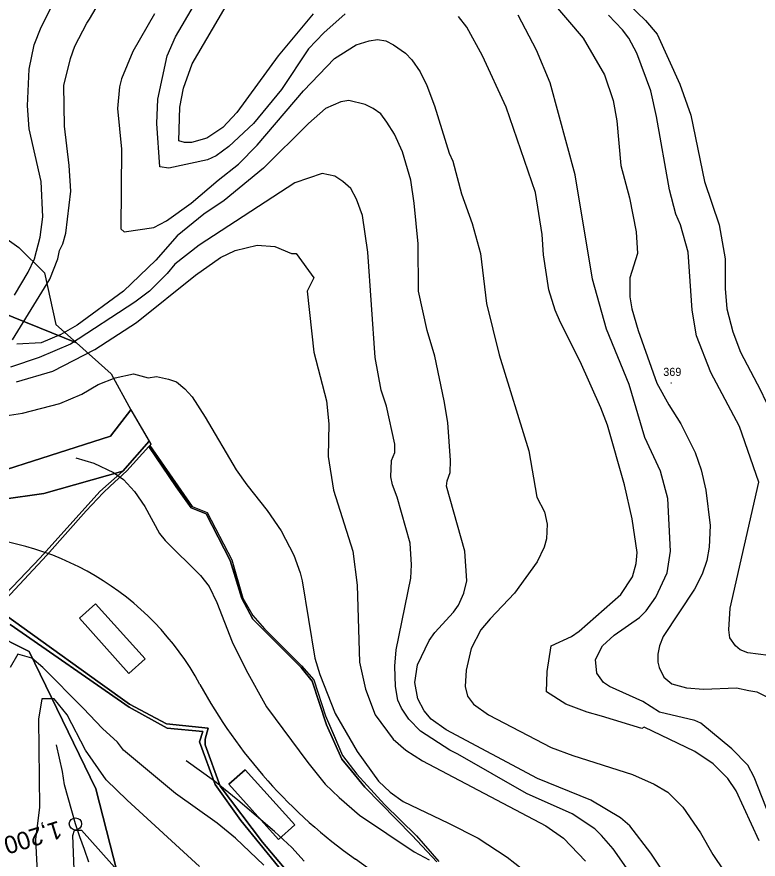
# Model space of a CAD drawing. Extents: x -510989 to -501240, y -1184665 to -1176098.
# Drawn here: x -504315 to -503767, y -1179564 to -1178941 of the extents above; entities that cross this region are included whole.
import ezdxf

# ---------------------------------------------------------------- set-up
doc = ezdxf.new("R2010")
doc.units = 0
for name, color, linetype in [('lesni_pozemek', 7, 'Continuous'), ('NAVRH_rozvodnice', 7, 'Continuous'), ('ostatni_plocha_x_ostatni_komunikace', 7, 'Continuous'), ('ostatni_plocha_x_sportoviste_a_rekr_plocha', 7, 'Continuous'), ('popis', 7, 'Continuous'), ('STAV_povodi', 7, 'Continuous'), ('trasovani_toku', 7, 'Continuous'), ('vrstevnice_01', 7, 'Continuous'), ('vrstevnice_02', 7, 'Continuous'), ('vrstevnice_03', 7, 'Continuous'), ('vrstevnice_05', 7, 'Continuous'), ('zastavena_plocha_a_nadvori', 7, 'Continuous')]:
    doc.layers.add(name, color=color, linetype=linetype)

msp = doc.modelspace()

# ---------------------------------------------------------------- linework, layer by layer
at = {"layer": 'lesni_pozemek'}
for points in [[(-504439.12, -1178934.21), (-504434.12, -1178939.08), (-504421.85, -1178944.45), (-504403.18, -1178964.76), (-504384.42, -1178968.41), (-504368.17, -1178997.32), (-504363.76, -1179048.06), (-504336.67, -1179095.02), (-504313, -1179111.77), (-504294.07, -1179130.31), (-504285.83, -1179168.48), (-504270.62, -1179182.1), (-504409.76, -1179125.75), (-504407.77, -1179114.72), (-504409.36, -1179098.39), (-504413.61, -1179076.89), (-504413.41, -1179048.55), (-504430.1, -1178983.95)], [(-504331.32, -1179291.16), (-504326.01, -1179297.93), (-504294.56, -1179293.42), (-504236.33, -1179276.97), (-504253.19, -1179291.84), (-504297.3, -1179340.9), (-504328.38, -1179373.29), (-504354.37, -1179345), (-504364.86, -1179341.41), (-504385.56, -1179365.71), (-504400.69, -1179352.3), (-504349.77, -1179290.1)], [(-504268.39, -1179385.54), (-504231.76, -1179426.32), (-504219.83, -1179415.58), (-504256.46, -1179374.8)], [(-504334.07, -1179395.83), (-504305.43, -1179410.01), (-504256.16, -1179511.51), (-504232.56, -1179603.94), (-504216.84, -1179620.32), (-504196.17, -1179733.7), (-504202.43, -1179732.5), (-504251.04, -1179720.12), (-504284.06, -1179710.94), (-504345.14, -1179694.82), (-504407.8, -1179678.17), (-504473.33, -1179661.12), (-504497.07, -1179654.88), (-504499.77, -1179633.05), (-504505.35, -1179576.18), (-504505.09, -1179568.85), (-504503.44, -1179559.51), (-504485.83, -1179557.06), (-504480.32, -1179531.86), (-504480.44, -1179498), (-504389.45, -1179430.95), (-504365.5, -1179408.04)], [(-504157.99, -1179508.14), (-504121.29, -1179548.98), (-504109.27, -1179538.26), (-504145.96, -1179497.43)]]:
    msp.add_lwpolyline(points, close=True, dxfattribs=at)
for points in [[(-504334.88, -1179279.55), (-504245.3, -1179251.04), (-504230.32, -1179231.56), (-504216.93, -1179254.81), (-504236.33, -1179276.97), (-504294.56, -1179293.42), (-504326.01, -1179297.93)], [(-504099.8, -1179590.68), (-504133.15, -1179550.96), (-504164.37, -1179509.66), (-504175.51, -1179478.97), (-504175.58, -1179474.8), (-504173.18, -1179466.64), (-504204.09, -1179463.65), (-504231.48, -1179448.99), (-504253.15, -1179433.42), (-504302.95, -1179397.6), (-504329.55, -1179378.49), (-504292.39, -1179338.89), (-504263.32, -1179306.31), (-504250.81, -1179292.8), (-504245.58, -1179288.04), (-504233.25, -1179276.7), (-504217.08, -1179258.62), (-504196.94, -1179288.57), (-504185.85, -1179303.89), (-504174.66, -1179308.44), (-504157.03, -1179342.97), (-504148.4, -1179370.97), (-504140.26, -1179386.12), (-504104.59, -1179421.97), (-504096.45, -1179432.03), (-504086.02, -1179464.36), (-504074.5, -1179489.67), (-504067.37, -1179498.22), (-504057.6, -1179510.39), (-504022.7, -1179546), (-504004.53, -1179565.53)], [(-504319.49, -1179390.1), (-504231.72, -1179451.26), (-504203.68, -1179466.78), (-504177.31, -1179469.1), (-504179.58, -1179476.97), (-504168.11, -1179508.43), (-504149.09, -1179534.89), (-504106.99, -1179586.73)], [(-504232.56, -1179603.94), (-504256.16, -1179511.51), (-504305.43, -1179410.01), (-504334.07, -1179395.83)]]:
    msp.add_lwpolyline(points, dxfattribs=at)
at = {"layer": 'NAVRH_rozvodnice'}
for centre, radius, start, end in [((-504363.46, -1179534.63), 209.63, 28.56311, 90.17133), ((-503844.3, -1179252.01), 381.47, 208.56311, 234.74526), ((-504311.76, -1179913.33), 428.39, 31.26527, 54.74526)]:
    msp.add_arc(centre, radius, start, end, dxfattribs=at)
at = {"layer": 'ostatni_plocha_x_ostatni_komunikace'}
msp.add_lwpolyline([(-504215.72, -1179256.91), (-504216.45, -1179257.92), (-504217.08, -1179258.62), (-504233.25, -1179276.7), (-504245.58, -1179288.04), (-504250.81, -1179292.8), (-504263.32, -1179306.31), (-504292.39, -1179338.89), (-504329.55, -1179378.49), (-504331.6, -1179377.02), (-504328.38, -1179373.29), (-504297.3, -1179340.9), (-504253.19, -1179291.84), (-504236.33, -1179276.97), (-504216.93, -1179254.81)], close=True, dxfattribs=at)
for points in [[(-504004.53, -1179565.53), (-504022.7, -1179546), (-504057.6, -1179510.39), (-504067.37, -1179498.22), (-504074.5, -1179489.67), (-504086.02, -1179464.36), (-504096.45, -1179432.03), (-504104.59, -1179421.97), (-504140.26, -1179386.12), (-504148.4, -1179370.97), (-504157.03, -1179342.97), (-504174.66, -1179308.44), (-504185.85, -1179303.89), (-504196.94, -1179288.57), (-504217.08, -1179258.62), (-504216.45, -1179257.92), (-504214.2, -1179261.1), (-504204.64, -1179275.57), (-504193.5, -1179292.03), (-504185.19, -1179303.08), (-504174.04, -1179307.46), (-504155.87, -1179342.37), (-504153.74, -1179350.07), (-504150.34, -1179362.14), (-504147.75, -1179370.76), (-504140.19, -1179383.51), (-504131.72, -1179393.49), (-504104.39, -1179420.63), (-504095.26, -1179431.03), (-504086.58, -1179457.65), (-504074.11, -1179487.04), (-504063.5, -1179500.71), (-504055.82, -1179509.04), (-504043.15, -1179523.11), (-504019.54, -1179546.32), (-504002.87, -1179565.2)], [(-504329.55, -1179378.49), (-504302.95, -1179397.6), (-504253.15, -1179433.42), (-504231.48, -1179448.99), (-504204.09, -1179463.65), (-504173.18, -1179466.64), (-504175.58, -1179474.8), (-504175.51, -1179478.97), (-504164.37, -1179509.66), (-504133.15, -1179550.96), (-504099.8, -1179590.68), (-504075.13, -1179615.29), (-504058.42, -1179628.4), (-504060.78, -1179630.03), (-504079.26, -1179615.26), (-504106.99, -1179586.73), (-504149.09, -1179534.89), (-504168.11, -1179508.43), (-504179.58, -1179476.97), (-504177.31, -1179469.1), (-504203.68, -1179466.78), (-504231.72, -1179451.26), (-504319.49, -1179390.1)]]:
    msp.add_lwpolyline(points, dxfattribs=at)
at = {"layer": 'ostatni_plocha_x_sportoviste_a_rekr_plocha'}
msp.add_lwpolyline([(-504409.76, -1179125.75), (-504270.62, -1179182.1), (-504245.04, -1179205.01), (-504230.32, -1179231.56), (-504245.3, -1179251.04), (-504334.88, -1179279.55), (-504356.61, -1179282.06), (-504380.71, -1179276.77), (-504397.43, -1179271.46), (-504420.74, -1179262.62), (-504436.96, -1179245.85), (-504446.47, -1179229.12), (-504457.15, -1179220.22), (-504465.3, -1179201.84)], close=True, dxfattribs=at)
at = {"layer": 'popis'}
msp.add_lwpolyline([(-504336.67, -1179095.02), (-504313, -1179111.77), (-504294.07, -1179130.31), (-504285.83, -1179168.48), (-504270.62, -1179182.1), (-504245.04, -1179205.01), (-504230.32, -1179231.56), (-504215.72, -1179256.91), (-504216.45, -1179257.92), (-504185.19, -1179303.08), (-504174.04, -1179307.46), (-504155.87, -1179342.37), (-504147.75, -1179370.76), (-504140.19, -1179383.51), (-504131.72, -1179393.49), (-504104.39, -1179420.63), (-504095.26, -1179431.03), (-504086.58, -1179457.65), (-504080.35, -1179472.34), (-504074.11, -1179487.04), (-504063.5, -1179500.71), (-504055.82, -1179509.04), (-504043.15, -1179523.11), (-504019.54, -1179546.32), (-504002.87, -1179565.2)], dxfattribs=at)
at = {"layer": 'STAV_povodi'}
for centre, radius, start, end in [((-504363.46, -1179534.63), 209.63, 28.56311, 90.17133), ((-503844.3, -1179252.01), 381.47, 208.56311, 234.74526), ((-504311.76, -1179913.33), 428.39, 31.26527, 54.74526)]:
    msp.add_arc(centre, radius, start, end, dxfattribs=at)
at = {"layer": 'trasovani_toku'}
for p, q in [((-504283.03, -1179488.94), (-504285.21, -1179479.18)), ((-504280.94, -1179498.72), (-504283.03, -1179488.94)), ((-504279.26, -1179508.58), (-504280.94, -1179498.72)), ((-504276.66, -1179518.23), (-504279.26, -1179508.58)), ((-504273.99, -1179527.87), (-504276.66, -1179518.23)), ((-504271.32, -1179537.51), (-504273.99, -1179527.87)), ((-504267.97, -1179546.93), (-504271.32, -1179537.51)), ((-504264.69, -1179556.38), (-504267.97, -1179546.93)), ((-504261.49, -1179565.85), (-504264.69, -1179556.38))]:
    msp.add_line(p, q, dxfattribs=at)
msp.add_circle((-504271.32, -1179537.51), 4.5, dxfattribs=at)
at = {"layer": 'vrstevnice_01'}
for points in [[(-504211.09, -1179020), (-504210.41, -1179002), (-504203.5, -1178970), (-504197.31, -1178956), (-504169.41, -1178908), (-504144.69, -1178854), (-504126.91, -1178807), (-504119.09, -1178771), (-504113.81, -1178737), (-504113.59, -1178725), (-504116.31, -1178702), (-504123.31, -1178678), (-504129.91, -1178664), (-504138.81, -1178649), (-504153.19, -1178630), (-504164.19, -1178617), (-504189.09, -1178593), (-504191.81, -1178589), (-504191.19, -1178582), (-504192.69, -1178580), (-504235.5, -1178553), (-504249.81, -1178545), (-504310.69, -1178528), (-504335.41, -1178516)], [(-504317.81, -1179180), (-504290.19, -1179135), (-504284.19, -1179120), (-504283.09, -1179114), (-504280.5, -1179109), (-504278.5, -1179101), (-504274.69, -1179070), (-504275.91, -1179051), (-504279.41, -1179022), (-504279.81, -1178992), (-504275, -1178972), (-504271.81, -1178963), (-504262.81, -1178946), (-504260.81, -1178943), (-504216.31, -1178867)], [(-503921, -1178928), (-503896.41, -1178957), (-503880.5, -1178984), (-503874.09, -1179003), (-503871.5, -1179018), (-503868.5, -1179051), (-503862.09, -1179075), (-503857.31, -1179100), (-503856.19, -1179116), (-503861.81, -1179134), (-503861.81, -1179148), (-503860.41, -1179157), (-503855.81, -1179173), (-503841.91, -1179212), (-503833.09, -1179228), (-503824.31, -1179242), (-503813.69, -1179263), (-503809.31, -1179276), (-503805.81, -1179291), (-503802.5, -1179317), (-503803.19, -1179333), (-503805.09, -1179343), (-503808.41, -1179353), (-503814.19, -1179364), (-503837.31, -1179399), (-503840.09, -1179406), (-503841.19, -1179412), (-503841.31, -1179418), (-503840.19, -1179422), (-503836.81, -1179429), (-503830.91, -1179434), (-503820.09, -1179437), (-503807.5, -1179438), (-503783.09, -1179437), (-503774.09, -1179439), (-503768.19, -1179440), (-503753.59, -1179447)], [(-503868.69, -1178926), (-503850.41, -1178944), (-503841.81, -1178954), (-503825, -1178991), (-503816.91, -1179014), (-503806.69, -1179063), (-503795.81, -1179095), (-503791.59, -1179120), (-503791.41, -1179142), (-503790.31, -1179157), (-503785.81, -1179174), (-503780.09, -1179189), (-503765.5, -1179217), (-503761.81, -1179225), (-503757.59, -1179232), (-503755.41, -1179238), (-503750.69, -1179247), (-503746.41, -1179260), (-503742.19, -1179276), (-503741.41, -1179288), (-503741.41, -1179312), (-503743.7, -1179328.35)], [(-504072.09, -1178939), (-504087.81, -1178953), (-504099.09, -1178965), (-504119.09, -1178995), (-504139.91, -1179020), (-504158, -1179037), (-504167.31, -1179044), (-504173.81, -1179047), (-504202.31, -1179053), (-504209, -1179052), (-504211.09, -1179020)], [(-503766.5, -1179550), (-503783.41, -1179513), (-503789.5, -1179504), (-503800.31, -1179493), (-503813.91, -1179484), (-503851.31, -1179466), (-503852.91, -1179467), (-503882.69, -1179458), (-503893.31, -1179455), (-503909.09, -1179449), (-503923.31, -1179440), (-503923, -1179425), (-503920, -1179406), (-503904.91, -1179399), (-503899.19, -1179395), (-503868.59, -1179368), (-503859.91, -1179355), (-503857.19, -1179345), (-503856.41, -1179337), (-503860.09, -1179312), (-503865.91, -1179287), (-503878.41, -1179243), (-503883.31, -1179230), (-503898.69, -1179196), (-503913.09, -1179167), (-503916.91, -1179158), (-503921.59, -1179143), (-503925.69, -1179117), (-503926.69, -1179102), (-503931.59, -1179071), (-503953.31, -1179008), (-503970.81, -1178970), (-503982.19, -1178949), (-503988.41, -1178941)], [(-504069.31, -1179003), (-504075.41, -1179004), (-504086.59, -1179009), (-504099.09, -1179020), (-504132.31, -1179053), (-504161.41, -1179077), (-504176.59, -1179087), (-504196.19, -1179103), (-504212, -1179121), (-504235.81, -1179144), (-504270, -1179169), (-504282, -1179176), (-504296.59, -1179182), (-504314.59, -1179183)], [(-503832.31, -1179580), (-503846.5, -1179559), (-503861.81, -1179539), (-503868.69, -1179533), (-503890.59, -1179520), (-503930.09, -1179504), (-503997.59, -1179468), (-504008.69, -1179460), (-504013.69, -1179454), (-504018.41, -1179445), (-504020.69, -1179433), (-504018.59, -1179420), (-504010.09, -1179402), (-504006, -1179396), (-503992.09, -1179381), (-503988.31, -1179376), (-503984.59, -1179367), (-503982.19, -1179358), (-503983.69, -1179336), (-503997.19, -1179288), (-503996.81, -1179284), (-503994.69, -1179278), (-503994.31, -1179269), (-503996.41, -1179241), (-503998.91, -1179225), (-504006, -1179192), (-504011.59, -1179173), (-504017.91, -1179144), (-504018.19, -1179109), (-504021.09, -1179079), (-504023.59, -1179062), (-504029.81, -1179041), (-504035.59, -1179028), (-504041.31, -1179019), (-504045.81, -1179013), (-504051.5, -1179009), (-504057.31, -1179006), (-504069.31, -1179003)], [(-504314.81, -1179211), (-504287.91, -1179203), (-504257.09, -1179187), (-504226.31, -1179167), (-504182.69, -1179132), (-504164.19, -1179119), (-504153.41, -1179114), (-504137, -1179110), (-504124, -1179111), (-504111.69, -1179116), (-504108.19, -1179116), (-504095.19, -1179134), (-504100.09, -1179144), (-504095.31, -1179189), (-504085.81, -1179225), (-504084.09, -1179242), (-504084.69, -1179266), (-504080.69, -1179291), (-504066.5, -1179336), (-504063.31, -1179361), (-504061.41, -1179418), (-504057.09, -1179438), (-504050, -1179457), (-504036.59, -1179475), (-504027.41, -1179483), (-504015, -1179491), (-503924, -1179539), (-503910.91, -1179548), (-503894.59, -1179565)], [(-504179.69, -1179569), (-504233.09, -1179520), (-504248.59, -1179505), (-504263.81, -1179483), (-504277.41, -1179457), (-504287.09, -1179445), (-504296, -1179445), (-504298.69, -1179460), (-504297.91, -1179525), (-504300.91, -1179549), (-504299.41, -1179578)]]:
    msp.add_lwpolyline(points, dxfattribs=at)
at = {"layer": 'vrstevnice_02'}
for points in [[(-504316.19, -1179147), (-504306.19, -1179130), (-504301.59, -1179120), (-504297.31, -1179104), (-504295.31, -1179089), (-504296.5, -1179063), (-504305.41, -1179024), (-504306.69, -1179007), (-504305.59, -1178980), (-504301.69, -1178962), (-504296.59, -1178949), (-504280.69, -1178917), (-504272.09, -1178896), (-504256.81, -1178846), (-504246.81, -1178801), (-504245.59, -1178786), (-504246.91, -1178762), (-504248.5, -1178749), (-504253.69, -1178733), (-504261.09, -1178719), (-504269.59, -1178709), (-504285.69, -1178694), (-504323.31, -1178670)], [(-504095.69, -1178939), (-504121.5, -1178970), (-504152, -1179012), (-504162.5, -1179023), (-504174.19, -1179031), (-504185.69, -1179034), (-504190.81, -1179034), (-504194.91, -1179033), (-504194.31, -1179008), (-504191.5, -1178994), (-504185, -1178976), (-504142.41, -1178903)], [(-504212.81, -1178939), (-504228.81, -1178967), (-504237.19, -1178987), (-504238.81, -1178993), (-504240.31, -1179009), (-504237.41, -1179039), (-504237.69, -1179098), (-504235.41, -1179100), (-504213.31, -1179097), (-504204, -1179092), (-504185.81, -1179079), (-504166, -1179062), (-504150.91, -1179050), (-504137, -1179036), (-504102.81, -1178996), (-504080.09, -1178972), (-504063.91, -1178962), (-504054.5, -1178959), (-504048.31, -1178958), (-504042.09, -1178959), (-504036.31, -1178962), (-504027.5, -1178968), (-504022.91, -1178973), (-504016.69, -1178982), (-504011.81, -1178992), (-504006.09, -1179007), (-503995.41, -1179042), (-503992.69, -1179048), (-503986.19, -1179072), (-503978.41, -1179094), (-503972.09, -1179116), (-503967.69, -1179153), (-503958.5, -1179191), (-503936.59, -1179262), (-503930.59, -1179296), (-503925, -1179307), (-503923, -1179316), (-503923.41, -1179327), (-503925.19, -1179333), (-503930.31, -1179344), (-503947.09, -1179367), (-503964.91, -1179386), (-503972, -1179394), (-503979, -1179408), (-503982.81, -1179424), (-503983.5, -1179436), (-503981.69, -1179443), (-503977.41, -1179449), (-503966.31, -1179457), (-503919.91, -1179481), (-503904.09, -1179487), (-503859.81, -1179501), (-503843.81, -1179508), (-503833.81, -1179514), (-503822.81, -1179525), (-503809.81, -1179544), (-503800.69, -1179560), (-503775.81, -1179597)], [(-503758.19, -1179533), (-503770.19, -1179503), (-503774.81, -1179494), (-503786.59, -1179482), (-503809.41, -1179463), (-503814, -1179461), (-503840, -1179455), (-503852.41, -1179447), (-503876.81, -1179436), (-503881.31, -1179433), (-503886.19, -1179426), (-503887.31, -1179416), (-503882.19, -1179406), (-503873.5, -1179398), (-503854.81, -1179385), (-503849.81, -1179380), (-503842.69, -1179370), (-503834.31, -1179352), (-503831.81, -1179336), (-503833.81, -1179297), (-503839.31, -1179277), (-503850.69, -1179252), (-503862.31, -1179213), (-503879.19, -1179172), (-503889.41, -1179135), (-503902.31, -1179058), (-503920.81, -1178990), (-503930.91, -1178966), (-503944.31, -1178940)], [(-503856.81, -1178968), (-503862.59, -1178957), (-503867.31, -1178951), (-503877.59, -1178940)], [(-503759.59, -1179413), (-503774.69, -1179411), (-503780.5, -1179409), (-503783.81, -1179406), (-503788.09, -1179400), (-503788.81, -1179394), (-503787.91, -1179378), (-503766.59, -1179285), (-503781, -1179244), (-503802.09, -1179204), (-503812.59, -1179177), (-503815.81, -1179158), (-503818.81, -1179115), (-503824.41, -1179095), (-503827.81, -1179087), (-503832.59, -1179069), (-503842.31, -1179015), (-503846.5, -1178996), (-503856.81, -1178968)], [(-504024.19, -1179330), (-504033.81, -1179296), (-504037.19, -1179287), (-504038.31, -1179281), (-504037.91, -1179269), (-504035.5, -1179263), (-504035.5, -1179257), (-504041.59, -1179229), (-504045.5, -1179217), (-504050, -1179193), (-504055.31, -1179115), (-504059.31, -1179088), (-504063.69, -1179076), (-504068, -1179068), (-504073.81, -1179063), (-504079.81, -1179059), (-504089, -1179057), (-504109.31, -1179064), (-504179.81, -1179110), (-504197.81, -1179124), (-504203.59, -1179131), (-504216.69, -1179144), (-504227.41, -1179152), (-504275, -1179183), (-504298.19, -1179193), (-504319.31, -1179200)], [(-504336.31, -1179238), (-504310.5, -1179234), (-504282.81, -1179227), (-504266.69, -1179220), (-504254.59, -1179213), (-504242, -1179208), (-504228.5, -1179205), (-504217.59, -1179208), (-504211.5, -1179207), (-504202.5, -1179209), (-504196.69, -1179211), (-504190.5, -1179216), (-504185.09, -1179222), (-504175.41, -1179237), (-504152.5, -1179276), (-504144.81, -1179287), (-504129.81, -1179306), (-504119.31, -1179321), (-504110.09, -1179339), (-504105.41, -1179352)], [(-503854.41, -1179584), (-503874.09, -1179556), (-503882.69, -1179546), (-503887.81, -1179541), (-503904.59, -1179530), (-503938.31, -1179515), (-503988.91, -1179486), (-503994.81, -1179483), (-504016.41, -1179469), (-504025, -1179460), (-504030.5, -1179452), (-504033.19, -1179446), (-504035, -1179436), (-504035.5, -1179421), (-504034.41, -1179409), (-504023.59, -1179356), (-504023.09, -1179346), (-504024.19, -1179330)], [(-504105.41, -1179352), (-504103.81, -1179358), (-504094.59, -1179415), (-504090.91, -1179427), (-504079.41, -1179456), (-504063.31, -1179484), (-504047.41, -1179506), (-504038.81, -1179514), (-504029.19, -1179521), (-503995.69, -1179537), (-503974, -1179548), (-503952.5, -1179562), (-503941.19, -1179571)], [(-504132.09, -1179568), (-504153, -1179548), (-504166.59, -1179537), (-504197.31, -1179515), (-504235.69, -1179483), (-504240.19, -1179477), (-504251.41, -1179467), (-504265.59, -1179452), (-504295.41, -1179422), (-504303.59, -1179415), (-504313.91, -1179412), (-504319.59, -1179422)], [(-504271, -1179603), (-504273.31, -1179546), (-504272, -1179542), (-504266.91, -1179542), (-504238.31, -1179574)]]:
    msp.add_lwpolyline(points, dxfattribs=at)
at = {"layer": 'vrstevnice_03'}
for points in [[(-504271.09, -1179267), (-504257.81, -1179271), (-504243.09, -1179278), (-504235.91, -1179283), (-504227.81, -1179292), (-504220.09, -1179303), (-504209.31, -1179323), (-504205, -1179328), (-504178.91, -1179354), (-504172.5, -1179362), (-504167, -1179374), (-504155.59, -1179403), (-504145.19, -1179424), (-504130.31, -1179451), (-504099.69, -1179492), (-504087, -1179508), (-504076.59, -1179518), (-504061.59, -1179531), (-504021.09, -1179558), (-504010, -1179564)], [(-504102.41, -1179565), (-504111.59, -1179555), (-504124.31, -1179543), (-504151.31, -1179520), (-504168.69, -1179506), (-504189.59, -1179491)]]:
    msp.add_lwpolyline(points, dxfattribs=at)
at = {"layer": 'zastavena_plocha_a_nadvori'}
for points in [[(-504268.39, -1179385.54), (-504256.46, -1179374.8), (-504219.83, -1179415.58), (-504231.76, -1179426.32)], [(-504157.99, -1179508.14), (-504145.96, -1179497.43), (-504109.27, -1179538.26), (-504121.29, -1179548.98)]]:
    msp.add_lwpolyline(points, close=True, dxfattribs=at)

# ---------------------------------------------------------------- texts
at = {"layer": 'trasovani_toku'}
msp.add_text('1,200', height=13, rotation=197.22288, dxfattribs=at).set_placement((-504283.84, -1179534.94))
at = {"layer": 'vrstevnice_05'}
for s, p in [('369', (-503837.22, -1179206.54)), ('.', (-503832.53, -1179212.16))]:
    msp.add_text(s, height=6, dxfattribs=at).set_placement(p)

doc.saveas('drawing.dxf')
